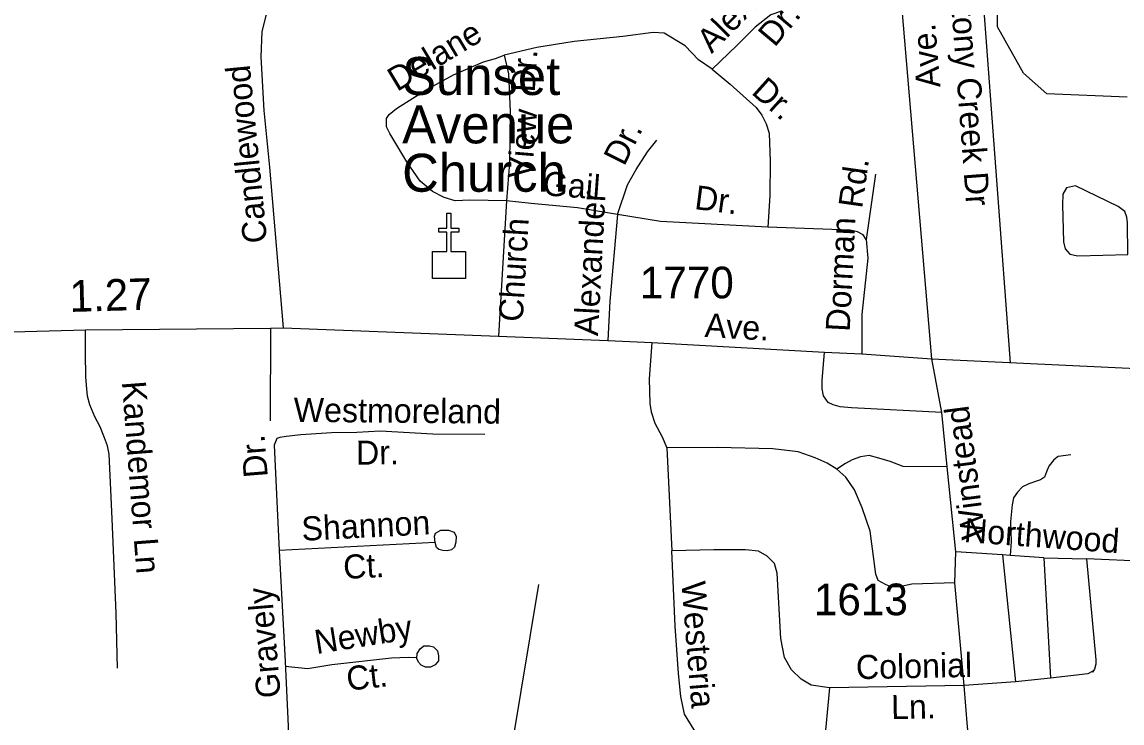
# Model space of a CAD drawing. Extents: x 2220236 to 2384410, y 720751 to 894131.
# Drawn here: x 2336892 to 2341238, y 806192 to 808960 of the extents above; entities that cross this region are included whole.
import ezdxf

# ---------------------------------------------------------------- set-up
doc = ezdxf.new("R2010")
doc.units = 0
doc.layers.add('Default', color=7, linetype='Continuous')

msp = doc.modelspace()

# ---------------------------------------------------------------- linework, layer by layer
at = {"layer": 'Default'}
for p, q in [((2340683, 809126.1), (2340796.2, 807614.3)), ((2340264.3, 808359.3), (2340227.5, 808100.9)), ((2338806, 808253.7), (2338774.6, 807719.6)), ((2337874, 807750.4), (2337872.9, 807384.9)), ((2339439.7, 807277.8), (2339460.4, 806871.6)), ((2338524.3, 806904.9), (2337909, 806873.4)), ((2337909, 806873.4), (2337932.3, 806433.9)), ((2340766.3, 806855.8), (2340582.1, 806867.7)), ((2340766.3, 806855.8), (2340818.2, 806354.7)), ((2340796.3, 806853.6), (2340766.3, 806855.8)), ((2340930.3, 806843.9), (2340796.3, 806853.6)), ((2340930.3, 806843.9), (2340956.1, 806368.3)), ((2341424.4, 806825.8), (2341098.3, 806839.9)), ((2337932.3, 806433.9), (2337951.2, 806024.3)), ((2340818.2, 806354.7), (2340614.5, 806340.2)), ((2340956.1, 806368.3), (2340818.2, 806354.7)), ((2340082.9, 806329.9), (2340043.6, 805923.5)), ((2340614.5, 806340.2), (2340082.9, 806329.9))]:
    msp.add_line(p, q, dxfattribs=at)
for points in [[(2340486.7, 807629.8), (2340398.6, 808668.7), (2340368.3, 809024.2), (2340367, 809296.1), (2340373.8, 809497)], [(2341258.4, 808662.7), (2340941.4, 808676), (2340849.3, 808757.6), (2340746.4, 808940.6), (2340744.3, 809140.6)], [(2337908.3, 809094.7), (2337882.6, 809062.4), (2337855.6, 808984.1), (2337840.4, 808921.8), (2337835.6, 808822), (2337848.1, 808610.2), (2337870.8, 808386.4), (2337923.6, 807752.1)], [(2339892.7, 809002.6), (2339850.9, 808988.1), (2339789.5, 808939.4), (2339716.4, 808866.6), (2339619.6, 808773.4)], [(2339619.6, 808773.4), (2339565.2, 808810.8), (2339512.6, 808866), (2339429.9, 808915.1), (2339386, 808918.5), (2339266.1, 808903), (2339074.5, 808882.8), (2338926.8, 808858.9), (2338797.7, 808828.7)], [(2338806, 808253.7), (2338662.1, 808256.1), (2338604.2, 808253.3), (2338560, 808266.7), (2338513.8, 808290.2), (2338465.3, 808331.7), (2338412.4, 808406.9), (2338345, 808520), (2338332.7, 808546), (2338332.4, 808578), (2338342.7, 808594.2), (2338371.8, 808618.2), (2338486.4, 808690.1), (2338597.5, 808751.7), (2338715.6, 808803), (2338763.4, 808815), (2338797.7, 808828.7)], [(2338797.7, 808828.7), (2338814.8, 808755.1), (2338821.6, 808606.2), (2338818.3, 808403.9), (2338806, 808253.7)], [(2339619.6, 808773.4), (2339690.2, 808714.2), (2339793.4, 808621.6), (2339815.7, 808591.7), (2339832.1, 808557.9), (2339844.6, 808520.2), (2339848, 808408.3), (2339847.4, 808274.3), (2339839.3, 808149.2)], [(2339244.6, 808199), (2339285.1, 808316.9), (2339319.3, 808376.8), (2339363.8, 808447), (2339401.1, 808492.9)], [(2334052.4, 808325.7), (2334680.2, 808039.3), (2335039.9, 807874.1), (2335149.4, 807832.8), (2335226.7, 807810.5), (2335272.5, 807801.3), (2335294.6, 807796.7), (2335398.9, 807780.9), (2335554.9, 807772.9), (2335720.8, 807758), (2336015.7, 807731.8), (2336292.9, 807722), (2336527.1, 807723.9), (2336710.1, 807732.5), (2337142.8, 807744.4), (2337874, 807750.4), (2337923.6, 807752.1), (2338774.6, 807719.6), (2339206.7, 807702.7), (2339380.7, 807694.8), (2340062.5, 807655.4), (2340210.5, 807649.4), (2340486.7, 807629.8)], [(2341261.7, 808041.3), (2341260.4, 808167.3), (2341258.1, 808189.2), (2341249.8, 808211.3), (2341223.6, 808230.8), (2341054.6, 808312.7), (2341018.7, 808304.3), (2341005.1, 808280.1), (2341003.6, 808238.2), (2341007.4, 808092.3), (2341013.7, 808064.4), (2341032, 808042.7), (2341064, 808037), (2341261.7, 808041.3)], [(2339244.6, 808199), (2339086.7, 808226.2), (2338903.7, 808243.3), (2338806, 808253.7)], [(2339244.6, 808199), (2339214.8, 807856.9), (2339206.7, 807702.7)], [(2339839.3, 808149.2), (2339415.1, 808171.5), (2339244.6, 808199)], [(2340227.5, 808100.9), (2340215.3, 808118.8), (2340193, 808130.5), (2340165.1, 808138.2), (2339839.3, 808149.2)], [(2340227.5, 808100.9), (2340234.4, 808027.7), (2340210.5, 807805.2), (2340210.5, 807649.4)], [(2337269.4, 806407.7), (2337264.3, 806625.1), (2337248.9, 806998.2), (2337243.7, 807112.9), (2337236.9, 807253.2), (2337230, 807285.7), (2337218.1, 807318.3), (2337201, 807361.1), (2337180.4, 807400.4), (2337159.9, 807448.3), (2337151.4, 807482.6), (2337147.9, 807511.7), (2337144.5, 807557.9), (2337142.8, 807653.7), (2337142.8, 807744.4)], [(2339380.7, 807694.8), (2339370.3, 807550.9), (2339373.5, 807452.8), (2339377.8, 807420.9), (2339392.5, 807375.1), (2339421.1, 807321.5), (2339439.7, 807277.8)], [(2340526.9, 807418.4), (2340169.6, 807436.5), (2340125.4, 807439.9), (2340097.3, 807447.5), (2340077.3, 807457.3), (2340059, 807483.2), (2340054, 807511.7), (2340054, 807544.2), (2340062.5, 807655.4)], [(2340800, 804081.4), (2340779.2, 804338.5), (2340746, 804720.3), (2340713.3, 805102.7), (2340676.4, 805503.1), (2340658.6, 805903.7), (2340628.5, 806176.5), (2340614.5, 806340.2), (2340577.7, 806745.6), (2340582.1, 806867.7), (2340548.2, 807203), (2340526.9, 807418.4), (2340486.7, 807629.8)], [(2340486.7, 807629.8), (2342745, 807523.7), (2342907, 807512.4), (2343149.5, 807491.1), (2343404.6, 807462.1), (2343714.1, 807426.7), (2345129.8, 807232.1), (2345977.7, 807154.8)], [(2338721.2, 807331.1), (2338515.3, 807332.5), (2338307.1, 807344), (2338215.3, 807339.1), (2338115.3, 807337.8), (2337993.6, 807330.2), (2337935.6, 807323.6), (2337911.6, 807319.3), (2337899.7, 807315.2), (2337888, 807289.1), (2337909, 806873.4)], [(2340112.4, 807193.8), (2340074.1, 807217.3), (2340026, 807238.7), (2339959.6, 807262), (2339859.4, 807274.7), (2339639.5, 807280.2), (2339439.7, 807277.8)], [(2340548.2, 807203), (2340374.1, 807204.9), (2340321.9, 807224.4), (2340277.9, 807237.8), (2340239.7, 807247.4), (2340205.9, 807242.9), (2340172, 807230.5), (2340146.1, 807216.2), (2340112.4, 807193.8)], [(2341036, 807250.4), (2340986.9, 807244.5), (2340969.2, 807230.7), (2340949.5, 807205.2), (2340939.7, 807183.5), (2340931.8, 807161.9), (2340916.1, 807152.1), (2340900.4, 807146.2), (2340870.9, 807136.3), (2340845.3, 807124.5), (2340825.7, 807102.9), (2340809.9, 807081.2), (2340804, 807053.7), (2340798.1, 806986.8), (2340800.1, 806908.1), (2340796.3, 806853.6)], [(2340577.7, 806745.6), (2340407.7, 806739.5), (2340359.9, 806728.9), (2340327.9, 806728.6), (2340303.9, 806738.2), (2340275.6, 806753.9), (2340265.4, 806779.9), (2340243.3, 806949.5), (2340212.3, 807041), (2340181.4, 807112.6), (2340146.7, 807162.2), (2340112.4, 807193.8)], [(2338524.3, 806904.9), (2338522.2, 806928.8), (2338525.9, 806940.8), (2338547.8, 806953.1), (2338577.8, 806953.5), (2338599.9, 806945.8), (2338608, 806927.9), (2338606.3, 806905.8), (2338600.5, 806885.8), (2338588.8, 806875.7), (2338572.7, 806871.5), (2338554.8, 806873.1), (2338538.7, 806877.1), (2338530.6, 806884.9), (2338524.3, 806904.9)], [(2340082.9, 806329.9), (2340010.8, 806340.9), (2339970.4, 806364.5), (2339932.1, 806401.9), (2339905.5, 806449.7), (2339890.6, 806525.5), (2339875.5, 806783.2), (2339864.9, 806821), (2339836.7, 806850.6), (2339802.3, 806870.2), (2339750.3, 806875.5), (2339626.4, 806876.1), (2339460.4, 806871.6)], [(2339688.8, 806009.2), (2339616, 806070.3), (2339559.1, 806147.6), (2339510.2, 806226.8), (2339495.4, 806296.7), (2339486.3, 806386.5), (2339472.4, 806573.8), (2339460.4, 806871.6)], [(2340930.3, 806843.9), (2341098.3, 806839.9), (2341135.2, 806440.5), (2341135.3, 806424.4), (2341129.5, 806404.4), (2341121.8, 806392.3), (2341123.6, 806396.4), (2341103.8, 806385.9), (2340956.1, 806368.3)], [(2338807.5, 805972.5), (2338829.9, 806110.8), (2338934, 806738.5)], [(2338452.5, 806446.2), (2338454.3, 806466.1), (2338466, 806484.4), (2338479.9, 806496.5), (2338501.9, 806496.6), (2338517.8, 806492.9), (2338534.1, 806477.1), (2338538.3, 806457.1), (2338538.5, 806437.1), (2338524.8, 806420.9), (2338506.9, 806412.8), (2338486.9, 806412.6), (2338468.8, 806420.3), (2338458.7, 806432.2), (2338452.5, 806446.2)], [(2338452.8, 806448.6), (2338417.6, 806450.7), (2338351.7, 806447.8), (2338116.1, 806420.9), (2338022.3, 806405.9), (2337932.3, 806414.8)]]:
    msp.add_lwpolyline(points, dxfattribs=at)
msp.add_lwpolyline([(2338513.7, 808053), (2338570.6, 808053.1), (2338570.6, 808129.3), (2338538.6, 808129.3), (2338538.6, 808145.2), (2338570.6, 808145.2), (2338570.6, 808205.4), (2338586.6, 808205.4), (2338586.6, 808145.2), (2338618.6, 808145.2), (2338618.6, 808129.3), (2338586.6, 808129.3), (2338586.6, 808053.1), (2338644.3, 808053), (2338644.3, 807946.6), (2338513.7, 807946.6)], close=True, dxfattribs=at)

# ---------------------------------------------------------------- texts
for s, height, rotation, p in [('Alexander', 95, 45.4688, (2339617.2, 808832.7)), ('Stony Creek Dr', 95, 274.276, (2340558.5, 809096.6)), ('Dr.', 95, 50.036, (2339865.9, 808857.1)), ('Delane', 95, 31.0044, (2338374.3, 808683)), ('Ave.', 95, 94.6838, (2340521.1, 808703.2)), ('Dr.', 95, 86.2863, (2338918.1, 808680.4)), ('Candlewood', 95, 95.6355, (2337861.3, 808090.8)), ('Dr.', 95, 318.0979, (2339770.4, 808679)), ('View', 95, 85.3185, (2338905.8, 808337.2)), ('Dr.', 95, 63.435, (2339271.3, 808387.2)), ('Rd.', 95, 81.8952, (2340211.5, 808221)), ('Gail', 95, 355.7739, (2338948, 808275.8)), ('Dr.', 95, 352.7165, (2339546.5, 808221.4)), ('Alexander', 95, 86.9929, (2339168.1, 807718.7)), ('Church', 95, 86.6357, (2338870.5, 807774)), ('Dorman', 95, 87.0276, (2340162.4, 807735.4)), ('1.27', 125, 1.591, (2337081.4, 807814.7)), ('Ave.', 95, 356.7441, (2339587.9, 807715.9)), ('Kandemor Ln', 95, 274.3713, (2337286.8, 807538.7)), ('Westmoreland', 95, 359.4851, (2337965.6, 807381)), ('Winstead', 95, 97.4306, (2340700, 806924.1)), ('Dr.', 95, 94.6652, (2337863.8, 807164.2)), ('Dr.', 95, 0.7444, (2338212.6, 807211.2)), ('Shannon', 95, 2.9306, (2337999.1, 806910.9)), ('Northwood', 95, 355.8488, (2340612, 806906.6)), ('Ct.', 95, 2.9306, (2338163.8, 806760.1)), ('Westeria', 95, 274.6148, (2339497.5, 806747.3)), ('Gravely', 95, 94.7462, (2337914.7, 806294.1)), ('Newby', 95, 9.0856, (2338056.1, 806463.6)), ('Colonial', 95, 1.1102, (2340188.1, 806364.7)), ('Ct.', 95, 6.5135, (2338179.6, 806318.6)), ('Ln.', 95, 1.1102, (2340327, 806206.8))]:
    msp.add_text(s, height=height, rotation=rotation, dxfattribs=at).set_placement(p)
for s, height, p in [('Sunset', 150, (2338394.4, 808671.5)), ('Avenue', 150, (2338394.4, 808480.5)), ('Church', 150, (2338394.4, 808289.5)), ('1770', 125, (2339333, 807868.5)), ('1613', 125, (2340020.8, 806617.2))]:
    msp.add_text(s, height=height, dxfattribs=at).set_placement(p)

doc.saveas('drawing.dxf')
